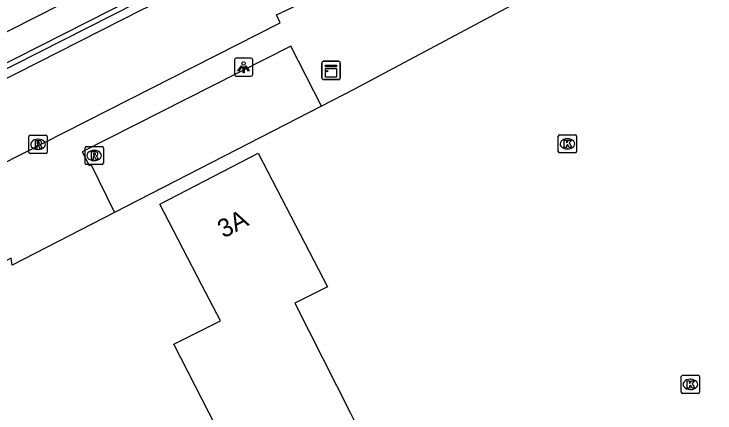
# Model space of a CAD drawing. Extents: x 156141 to 158132, y 385651 to 388399.
# Drawn here: x 157339.38 to 157377.82, y 387500.02 to 387521.89 of the extents above; entities that cross this region are included whole.
import ezdxf

# ---------------------------------------------------------------- set-up
doc = ezdxf.new("R2010")
doc.units = 0
for name, color, linetype in [('IMGEO_Erf', 7, 'Continuous'), ('IMGEO_Fietspad_gesloten', 7, 'Continuous'), ('IMGEO_Kast', 7, 'Continuous'), ('IMGEO_Kolk', 7, 'Continuous'), ('IMGEO_Lichtpunt', 7, 'Continuous'), ('IMGEO_Muur', 7, 'Continuous'), ('IMGEO_Pand', 7, 'Continuous'), ('IMGEO_Pand_nummerreeks', 7, 'Continuous'), ('IMGEO_Rijbaan_lokaal_open', 7, 'Continuous'), ('IMGEO_Rioolput', 7, 'Continuous'), ('IMGEO_Voetpad_open', 7, 'Continuous')]:
    doc.layers.add(name, color=color, linetype=linetype)

msp = doc.modelspace()

# ---------------------------------------------------------------- linework, layer by layer
at = {"layer": 'IMGEO_Erf'}
msp.add_lwpolyline([(157356.251, 387516.84), (157344.9, 387511.007)], dxfattribs=at)
at = {"layer": 'IMGEO_Fietspad_gesloten'}
msp.add_lwpolyline([(157381.729, 387542.588), (157377.031, 387540.208), (157364.993, 387534.111), (157329.667, 387516.208), (157313.764, 387508.162), (157302.148, 387502.273)], dxfattribs=at)
at = {"layer": 'IMGEO_Kast'}
for p, q in [((157356.266, 387518.374), (157356.266, 387519.215)), ((157356.266, 387519.215), (157356.266, 387518.374)), ((157356.341, 387519.299), (157357.182, 387519.299)), ((157357.182, 387519.299), (157356.341, 387519.299)), ((157357.266, 387519.224), (157357.266, 387518.383)), ((157357.266, 387518.383), (157357.266, 387519.224)), ((157357.191, 387518.299), (157356.35, 387518.299)), ((157356.35, 387518.299), (157357.191, 387518.299))]:
    msp.add_line(p, q, dxfattribs=at)
for points in [[(157356.461, 387519.089), (157357.061, 387519.089), (157357.061, 387519.004), (157356.461, 387519.004), (157356.461, 387519.089)], [(157356.461, 387518.914), (157357.061, 387518.914), (157357.061, 387518.425), (157356.461, 387518.425), (157356.461, 387518.914)]]:
    msp.add_lwpolyline(points, dxfattribs=at)
msp.add_circle((157356.545, 387518.763), 0.0377, dxfattribs=at)
for centre, start, end in [((157356.344, 387519.221), 92.4484, 184.2845), ((157356.344, 387519.221), 92.4484, 184.2845), ((157357.188, 387519.221), 2.4484, 94.2845), ((157357.188, 387519.221), 2.4484, 94.2845), ((157356.344, 387518.377), 182.4484, 274.2845), ((157356.344, 387518.377), 182.4484, 274.2845), ((157357.188, 387518.377), 272.4484, 4.2845), ((157357.188, 387518.377), 272.4484, 4.2845)]:
    msp.add_arc(centre, 0.0779, start, end, dxfattribs=at)
at = {"layer": 'IMGEO_Kolk'}
for p, q in [((157369.302, 387515.275), (157370.154, 387515.275)), ((157369.227, 387514.349), (157369.227, 387515.201)), ((157369.715, 387515.055), (157369.74, 387515.055)), ((157370.228, 387515.201), (157370.228, 387514.349)), ((157370.154, 387514.275), (157369.302, 387514.275)), ((157369.738, 387514.495), (157369.713, 387514.495)), ((157375.971, 387501.158), (157375.971, 387502.01)), ((157376.046, 387502.084), (157376.898, 387502.084)), ((157376.459, 387501.864), (157376.484, 387501.864)), ((157376.972, 387502.01), (157376.972, 387501.158)), ((157376.898, 387501.084), (157376.046, 387501.084)), ((157376.482, 387501.304), (157376.457, 387501.304))]:
    msp.add_line(p, q, dxfattribs=at)
for points in [[(157369.302, 387515.275), (157370.154, 387515.275)], [(157369.227, 387514.349), (157369.227, 387515.201)], [(157369.548, 387514.975), (157369.671, 387514.975), (157369.671, 387514.824), (157369.801, 387514.975), (157369.965, 387514.975), (157369.819, 387514.824), (157369.972, 387514.575), (157369.82, 387514.575), (157369.735, 387514.739), (157369.671, 387514.672), (157369.671, 387514.575), (157369.548, 387514.575), (157369.548, 387514.975)], [(157370.228, 387515.201), (157370.228, 387514.349)], [(157370.154, 387514.275), (157369.302, 387514.275)], [(157375.971, 387501.158), (157375.971, 387502.01)], [(157376.046, 387502.084), (157376.898, 387502.084)], [(157376.972, 387502.01), (157376.972, 387501.158)], [(157376.292, 387501.784), (157376.415, 387501.784), (157376.415, 387501.633), (157376.545, 387501.784), (157376.709, 387501.784), (157376.563, 387501.633), (157376.716, 387501.384), (157376.564, 387501.384), (157376.479, 387501.548), (157376.415, 387501.481), (157376.415, 387501.384), (157376.292, 387501.384), (157376.292, 387501.784)], [(157376.898, 387501.084), (157376.046, 387501.084)]]:
    msp.add_lwpolyline(points, dxfattribs=at)
for centre, start, end in [((157369.304, 387515.199), 91.552, 178.448), ((157369.304, 387515.199), 91.552, 178.448), ((157370.152, 387515.199), 1.552, 88.448), ((157370.152, 387515.199), 1.552, 88.448), ((157369.304, 387514.351), 181.552, 268.448), ((157369.304, 387514.351), 181.552, 268.448), ((157370.152, 387514.351), 271.552, 358.448), ((157370.152, 387514.351), 271.552, 358.448), ((157376.048, 387502.008), 91.552, 178.448), ((157376.048, 387502.008), 91.552, 178.448), ((157376.896, 387502.008), 1.552, 88.448), ((157376.896, 387502.008), 1.552, 88.448), ((157376.048, 387501.16), 181.552, 268.448), ((157376.048, 387501.16), 181.552, 268.448), ((157376.896, 387501.16), 271.552, 358.448), ((157376.896, 387501.16), 271.552, 358.448)]:
    msp.add_arc(centre, 0.0765, start, end, dxfattribs=at)
for centre, major_axis, ratio, start_param, end_param in [((157369.714, 387514.775), (-0.387, 0.002), 0.722429, 4.712389, 7.853982), ((157369.739, 387514.775), (-0.39, 0.002), 0.717154, 1.570796, 4.712389), ((157376.458, 387501.584), (-0.387, 0.002), 0.722429, 4.712389, 7.853982), ((157376.483, 387501.584), (-0.39, 0.002), 0.717154, 1.570796, 4.712389)]:
    msp.add_ellipse(centre, major_axis=major_axis, ratio=ratio, start_param=start_param, end_param=end_param, dxfattribs=at)
at = {"layer": 'IMGEO_Lichtpunt'}
for p, q in [((157351.474, 387519.383), (157351.474, 387518.576)), ((157351.474, 387519.383), (157351.474, 387518.576)), ((157352.376, 387519.478), (157351.568, 387519.478)), ((157352.376, 387519.478), (157351.568, 387519.478)), ((157352.47, 387518.576), (157352.47, 387519.383)), ((157352.47, 387518.576), (157352.47, 387519.383)), ((157351.568, 387518.482), (157352.376, 387518.482)), ((157351.568, 387518.482), (157352.376, 387518.482))]:
    msp.add_line(p, q, dxfattribs=at)
for points in [[(157351.848, 387519.047), (157351.887, 387519.019), (157351.699, 387518.757), (157351.661, 387518.784), (157351.848, 387519.047)], [(157351.95, 387518.999), (157351.997, 387518.999), (157351.997, 387518.677), (157351.95, 387518.677), (157351.95, 387518.999)], [(157352.06, 387519.019), (157352.098, 387519.046), (157352.285, 387518.784), (157352.246, 387518.756), (157352.06, 387519.019)]]:
    msp.add_lwpolyline(points, dxfattribs=at)
msp.add_circle((157351.973, 387519.181), 0.0994, dxfattribs=at)
for centre, start, end in [((157351.568, 387519.383), 90, 180), ((157351.568, 387519.383), 90, 180), ((157352.376, 387519.383), 0, 90), ((157352.376, 387519.383), 0, 90), ((157351.568, 387518.576), 180, 270), ((157351.568, 387518.576), 180, 270), ((157352.376, 387518.576), 270, 0), ((157352.376, 387518.576), 270, 360)]:
    msp.add_arc(centre, 0.0946, start, end, dxfattribs=at)
at = {"layer": 'IMGEO_Muur'}
for points in [[(157376.998, 387536.9), (157346.108, 387522.505), (157302.923, 387500.631)], [(157302.874, 387500.928), (157346.012, 387522.797)]]:
    msp.add_lwpolyline(points, dxfattribs=at)
at = {"layer": 'IMGEO_Pand'}
msp.add_lwpolyline([(157354.781, 387506.031), (157357.841, 387500), (157358.038, 387499.612), (157351.864, 387496.477), (157350.076, 387500), (157348.154, 387503.786), (157350.696, 387505.077), (157349.685, 387507.028), (157347.384, 387511.467), (157352.771, 387514.258), (157355.072, 387509.819), (157356.565, 387506.937), (157354.781, 387506.031)], dxfattribs=at)
at = {"layer": 'IMGEO_Rijbaan_lokaal_open'}
for points in [[(157377.035, 387536.39), (157375.581, 387535.707), (157363.362, 387530.035), (157354.764, 387526.017), (157346.385, 387522.123), (157337.236, 387517.487), (157324.32, 387510.961), (157309.111, 387503.256), (157308.551, 387502.969)], [(157310.327, 387499.255), (157353.982, 387521.409), (157353.769, 387521.856), (157360.45, 387524.987), (157377.117, 387532.783)]]:
    msp.add_lwpolyline(points, dxfattribs=at)
at = {"layer": 'IMGEO_Rioolput'}
for p, q in [((157340.197, 387514.32), (157340.197, 387515.172)), ((157340.272, 387515.246), (157341.124, 387515.246)), ((157340.685, 387515.026), (157340.71, 387515.026)), ((157341.198, 387515.172), (157341.198, 387514.32)), ((157343.28, 387513.708), (157343.28, 387514.56)), ((157343.355, 387514.634), (157344.207, 387514.634)), ((157344.281, 387514.56), (157344.281, 387513.708)), ((157341.124, 387514.246), (157340.272, 387514.246)), ((157340.708, 387514.466), (157340.683, 387514.466)), ((157343.768, 387514.414), (157343.793, 387514.414)), ((157343.791, 387513.854), (157343.766, 387513.854)), ((157344.207, 387513.634), (157343.355, 387513.634))]:
    msp.add_line(p, q, dxfattribs=at)
for points in [[(157340.197, 387514.32), (157340.197, 387515.172)], [(157340.272, 387515.246), (157341.124, 387515.246)], [(157340.786, 387514.944), (157340.534, 387514.946), (157340.534, 387514.546)], [(157341.198, 387515.172), (157341.198, 387514.32)], [(157340.534, 387514.546), (157340.658, 387514.546), (157340.658, 387514.708), (157340.669, 387514.708)], [(157340.712, 387514.865), (157340.658, 387514.865), (157340.658, 387514.784)], [(157340.658, 387514.784), (157340.71, 387514.784)], [(157340.716, 387514.679), (157340.787, 387514.546), (157340.927, 387514.546), (157340.862, 387514.672)], [(157343.28, 387513.708), (157343.28, 387514.56)], [(157343.355, 387514.634), (157344.207, 387514.634)], [(157344.281, 387514.56), (157344.281, 387513.708)], [(157341.124, 387514.246), (157340.272, 387514.246)], [(157343.869, 387514.332), (157343.617, 387514.334), (157343.617, 387513.934)], [(157343.795, 387514.253), (157343.741, 387514.253), (157343.741, 387514.172)], [(157343.741, 387514.172), (157343.793, 387514.172)], [(157343.617, 387513.934), (157343.741, 387513.934), (157343.741, 387514.096), (157343.752, 387514.096)], [(157343.799, 387514.067), (157343.87, 387513.934), (157344.01, 387513.934), (157343.945, 387514.06)], [(157344.207, 387513.634), (157343.355, 387513.634)]]:
    msp.add_lwpolyline(points, dxfattribs=at)
for centre, radius, start, end in [((157340.274, 387515.17), 0.0765, 91.552, 178.448), ((157340.274, 387515.17), 0.0765, 91.552, 178.448), ((157340.785, 387514.834), 0.109, 350.3612, 89.416), ((157341.122, 387515.17), 0.0765, 1.552, 88.448), ((157341.122, 387515.17), 0.0765, 1.552, 88.448), ((157340.668, 387514.655), 0.0533, 26.0293, 88.6989), ((157340.694, 387514.973), 0.19, 274.7715, 282.9687), ((157340.718, 387514.769), 0.0964, 77.0061, 93.1865), ((157340.732, 387514.826), 0.0378, 276.6634, 79.6772), ((157340.783, 387514.834), 0.112, 277.5842, 350.9817), ((157340.767, 387514.619), 0.108, 29.5134, 73.7905), ((157343.357, 387514.558), 0.0765, 91.552, 178.448), ((157343.357, 387514.558), 0.0765, 91.552, 178.448), ((157344.205, 387514.558), 0.0765, 1.552, 88.448), ((157344.205, 387514.558), 0.0765, 1.552, 88.448), ((157340.274, 387514.322), 0.0765, 181.552, 268.448), ((157340.274, 387514.322), 0.0765, 181.552, 268.448), ((157341.122, 387514.322), 0.0765, 271.552, 358.448), ((157341.122, 387514.322), 0.0765, 271.552, 358.448), ((157343.777, 387514.361), 0.19, 274.7715, 282.9687), ((157343.801, 387514.157), 0.0964, 77.0061, 93.1865), ((157343.815, 387514.214), 0.0378, 276.6634, 79.6772), ((157343.868, 387514.222), 0.109, 350.3612, 89.416), ((157343.866, 387514.222), 0.112, 277.5842, 350.9817), ((157343.751, 387514.043), 0.0533, 26.0293, 88.6989), ((157343.85, 387514.007), 0.108, 29.5134, 73.7905), ((157343.357, 387513.71), 0.0765, 181.552, 268.448), ((157343.357, 387513.71), 0.0765, 181.552, 268.448), ((157344.205, 387513.71), 0.0765, 271.552, 358.448), ((157344.205, 387513.71), 0.0765, 271.552, 358.448)]:
    msp.add_arc(centre, radius, start, end, dxfattribs=at)
for centre, major_axis, ratio, start_param, end_param in [((157340.684, 387514.746), (-0.387, 0.002), 0.722429, 4.712389, 7.853982), ((157340.709, 387514.746), (-0.39, 0.002), 0.717154, 1.570796, 4.712389), ((157343.767, 387514.134), (-0.387, 0.002), 0.722429, 4.712389, 7.853982), ((157343.792, 387514.134), (-0.39, 0.002), 0.717154, 1.570796, 4.712389)]:
    msp.add_ellipse(centre, major_axis=major_axis, ratio=ratio, start_param=start_param, end_param=end_param, dxfattribs=at)
at = {"layer": 'IMGEO_Voetpad_open'}
for points in [[(157379.613, 387529.283), (157358.019, 387517.762), (157356.251, 387516.84)], [(157356.251, 387516.84), (157354.558, 387520.131), (157343.114, 387514.338), (157343.5, 387513.579), (157343.604, 387513.619), (157344.9, 387511.007)], [(157344.9, 387511.007), (157339.276, 387508.13), (157339.22, 387508.503), (157324.395, 387501.042), (157323.609, 387500.647)]]:
    msp.add_lwpolyline(points, dxfattribs=at)

# ---------------------------------------------------------------- texts
at = {"layer": 'IMGEO_Pand_nummerreeks'}
msp.add_text('3A', height=1, rotation=27.3874, dxfattribs=at).set_placement((157350.872, 387509.581))

doc.saveas('drawing.dxf')
